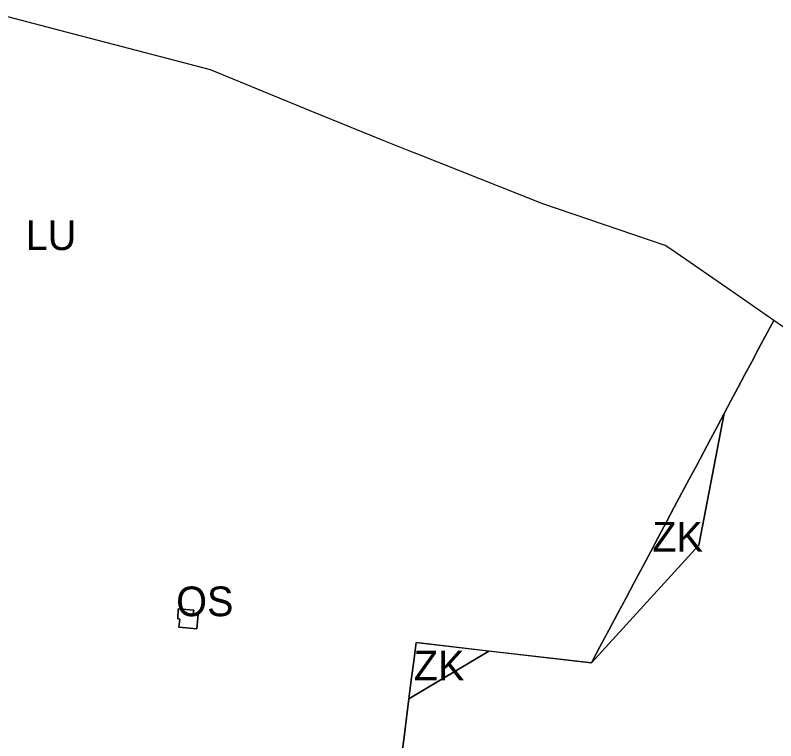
# Model space of a CAD drawing. Extents: x -555509 to -553005, y -1186756 to -1182560.
# Drawn here: x -554443.7 to -554084.6, y -1182979.3 to -1182637 of the extents above; entities that cross this region are included whole.
import ezdxf

# ---------------------------------------------------------------- set-up
doc = ezdxf.new("R2010")
doc.units = 0
for name, color, linetype in [('Level 52', 7, 'Continuous'), ('Level 59', 7, 'Continuous'), ('Level 6', 7, 'Continuous'), ('OBRYS_PLOCH', 7, 'Continuous'), ('stav_AP', 7, 'Continuous'), ('stav_LU', 7, 'Continuous'), ('stav_OS', 7, 'Continuous'), ('stav_ZK', 7, 'Continuous')]:
    doc.layers.add(name, color=color, linetype=linetype)

msp = doc.modelspace()

# ---------------------------------------------------------------- linework, layer by layer
at = {"layer": 'Level 52'}
msp.add_lwpolyline([(-554359.68, -1182919.31), (-554359.46, -1182917.77), (-554366.75, -1182917.09), (-554367.01, -1182921.82), (-554366.06, -1182921.91), (-554366.42, -1182925.69), (-554357.96, -1182926.5), (-554357.31, -1182919.65), (-554359.68, -1182919.31)], dxfattribs=at)
at = {"layer": 'Level 6'}
msp.add_lwpolyline([(-554359.46, -1182917.77), (-554366.75, -1182917.09), (-554367.01, -1182921.82), (-554366.06, -1182921.91), (-554366.42, -1182925.69), (-554357.96, -1182926.5), (-554357.31, -1182919.65), (-554359.68, -1182919.31), (-554359.46, -1182917.77)], dxfattribs=at)
at = {"layer": 'OBRYS_PLOCH'}
for p, q in [((-554419.74, -1182644.94), (-554450.19, -1182636.98)), ((-554382.27, -1182654.75), (-554419.74, -1182644.94)), ((-554351.46, -1182662.7), (-554382.27, -1182654.75)), ((-554304.41, -1182682.05), (-554351.46, -1182662.7)), ((-554270.07, -1182696.11), (-554304.41, -1182682.05)), ((-554260.59, -1182699.84), (-554270.07, -1182696.11)), ((-554257.43, -1182701.08), (-554260.59, -1182699.84)), ((-554254.15, -1182702.37), (-554257.43, -1182701.08)), ((-554224.4, -1182714.16), (-554254.15, -1182702.37)), ((-554194.54, -1182725.99), (-554224.4, -1182714.16)), ((-554136.89, -1182745.57), (-554194.54, -1182725.99)), ((-554133.74, -1182747.74), (-554136.89, -1182745.57)), ((-554103.65, -1182768.52), (-554133.74, -1182747.74)), ((-554085.58, -1182781.01), (-554103.65, -1182768.52)), ((-554089.43, -1182788.23), (-554085.58, -1182781.01)), ((-554085.58, -1182781.01), (-554089.43, -1182788.23)), ((-554092.75, -1182794.46), (-554089.43, -1182788.23)), ((-554089.43, -1182788.23), (-554092.75, -1182794.46)), ((-554095.99, -1182800.56), (-554092.75, -1182794.46)), ((-554092.75, -1182794.46), (-554095.99, -1182800.56)), ((-554099.16, -1182806.51), (-554095.99, -1182800.56)), ((-554095.99, -1182800.56), (-554099.16, -1182806.51)), ((-554102.5, -1182812.78), (-554099.16, -1182806.51)), ((-554099.16, -1182806.51), (-554102.5, -1182812.78)), ((-554105.78, -1182818.94), (-554102.5, -1182812.78)), ((-554102.5, -1182812.78), (-554105.78, -1182818.94)), ((-554108.98, -1182824.94), (-554105.78, -1182818.94)), ((-554105.78, -1182818.94), (-554108.98, -1182824.94)), ((-554112.18, -1182830.94), (-554108.98, -1182824.94)), ((-554115.38, -1182836.94), (-554112.18, -1182830.94)), ((-554118.76, -1182843.3), (-554115.38, -1182836.94)), ((-554122.11, -1182849.59), (-554118.76, -1182843.3)), ((-554125.47, -1182855.88), (-554122.11, -1182849.59)), ((-554128.92, -1182862.36), (-554125.47, -1182855.88)), ((-554132.55, -1182869.18), (-554128.92, -1182862.36)), ((-554136.23, -1182876.09), (-554132.55, -1182869.18)), ((-554139.94, -1182883.05), (-554136.23, -1182876.09)), ((-554143.66, -1182890.03), (-554139.94, -1182883.05)), ((-554147.38, -1182897.03), (-554143.66, -1182890.03)), ((-554151.42, -1182904.61), (-554147.38, -1182897.03)), ((-554155.33, -1182911.94), (-554151.42, -1182904.61)), ((-554159.3, -1182919.39), (-554155.33, -1182911.94)), ((-554367.01, -1182921.82), (-554366.75, -1182917.09)), ((-554366.75, -1182917.09), (-554359.46, -1182917.77)), ((-554359.46, -1182917.77), (-554359.68, -1182919.31)), ((-554366.06, -1182921.91), (-554367.01, -1182921.82)), ((-554366.42, -1182925.69), (-554366.06, -1182921.91)), ((-554359.68, -1182919.31), (-554357.31, -1182919.65)), ((-554357.31, -1182919.65), (-554357.96, -1182926.5)), ((-554163.4, -1182927.1), (-554159.3, -1182919.39)), ((-554357.96, -1182926.5), (-554366.42, -1182925.69)), ((-554167.47, -1182934.74), (-554163.4, -1182927.1)), ((-554255.52, -1182941.75), (-554254.38, -1182933.03)), ((-554254.38, -1182933.03), (-554171.63, -1182942.54)), ((-554171.63, -1182942.54), (-554167.47, -1182934.74)), ((-554220.14, -1182936.97), (-554257.85, -1182959.52)), ((-554171.63, -1182942.54), (-554220.14, -1182936.97)), ((-554256.73, -1182950.69), (-554255.52, -1182941.75)), ((-554257.85, -1182959.52), (-554256.73, -1182950.69)), ((-554258.99, -1182968.54), (-554257.85, -1182959.52)), ((-554257.85, -1182959.52), (-554258.99, -1182968.54)), ((-554260.14, -1182977.6), (-554258.99, -1182968.54)), ((-554258.99, -1182968.54), (-554260.14, -1182977.6)), ((-554261.3, -1182986.71), (-554260.14, -1182977.6)), ((-554260.14, -1182977.6), (-554261.3, -1182986.71))]:
    msp.add_line(p, q, dxfattribs=at)
for points in [[(-553474.03, -1182933.32), (-553506.19, -1182927.02), (-553546.2, -1182915.84), (-553579.66, -1182908.57), (-553603.25, -1182904.58), (-553704.43, -1182893.14), (-553760.35, -1182875.6), (-553780.26, -1182864.13), (-553789.96, -1182859.31), (-553835.16, -1182838.96), (-553859.26, -1182831.77), (-553878.99, -1182830.84), (-553894.21, -1182833.16), (-553901.96, -1182834.34), (-553973.35, -1182828.01), (-553973.7, -1182829.83), (-554054.44, -1182802.51), (-554058.14, -1182799.96), (-554085.58, -1182781.01)], [(-554171.63, -1182942.54), (-554120.89, -1182886.99), (-554108.98, -1182824.94), (-554112.18, -1182830.94), (-554115.38, -1182836.94), (-554118.76, -1182843.3), (-554122.11, -1182849.59), (-554125.47, -1182855.88), (-554128.92, -1182862.36), (-554132.55, -1182869.18), (-554136.23, -1182876.09), (-554139.94, -1182883.05), (-554143.66, -1182890.03), (-554147.38, -1182897.03), (-554151.42, -1182904.61), (-554155.33, -1182911.94), (-554159.3, -1182919.39), (-554163.4, -1182927.1), (-554167.47, -1182934.74), (-554171.63, -1182942.54)], [(-554108.98, -1182824.94), (-554120.89, -1182886.99), (-554171.63, -1182942.54)], [(-554366.75, -1182917.09), (-554367.01, -1182921.82)], [(-554359.46, -1182917.77), (-554366.75, -1182917.09)], [(-554359.68, -1182919.31), (-554359.46, -1182917.77)], [(-554367.01, -1182921.82), (-554366.06, -1182921.91)], [(-554366.06, -1182921.91), (-554366.42, -1182925.69)], [(-554357.31, -1182919.65), (-554359.68, -1182919.31)], [(-554357.96, -1182926.5), (-554357.31, -1182919.65)], [(-554366.42, -1182925.69), (-554357.96, -1182926.5)], [(-554254.38, -1182933.03), (-554255.52, -1182941.75), (-554256.73, -1182950.69), (-554257.85, -1182959.52), (-554220.14, -1182936.97), (-554254.38, -1182933.03)]]:
    msp.add_lwpolyline(points, dxfattribs=at)
at = {"layer": 'stav_AP'}
for p, q in [((-554085.58, -1182781.01), (-554089.43, -1182788.23)), ((-554089.43, -1182788.23), (-554092.75, -1182794.46)), ((-554092.75, -1182794.46), (-554095.99, -1182800.56)), ((-554095.99, -1182800.56), (-554099.16, -1182806.51)), ((-554099.16, -1182806.51), (-554102.5, -1182812.78)), ((-554102.5, -1182812.78), (-554105.78, -1182818.94)), ((-554105.78, -1182818.94), (-554108.98, -1182824.94)), ((-554220.14, -1182936.97), (-554257.85, -1182959.52)), ((-554171.63, -1182942.54), (-554220.14, -1182936.97)), ((-554257.85, -1182959.52), (-554258.99, -1182968.54)), ((-554258.99, -1182968.54), (-554260.14, -1182977.6)), ((-554260.14, -1182977.6), (-554261.3, -1182986.71))]:
    msp.add_line(p, q, dxfattribs=at)
for points in [[(-553474.03, -1182933.32), (-553506.19, -1182927.02), (-553546.2, -1182915.84), (-553579.66, -1182908.57), (-553603.25, -1182904.58), (-553704.43, -1182893.14), (-553760.35, -1182875.6), (-553780.26, -1182864.13), (-553789.96, -1182859.31), (-553835.16, -1182838.96), (-553859.26, -1182831.77), (-553878.99, -1182830.84), (-553894.21, -1182833.16), (-553901.96, -1182834.34), (-553973.35, -1182828.01), (-553973.7, -1182829.83), (-554054.44, -1182802.51), (-554058.14, -1182799.96), (-554085.58, -1182781.01)], [(-554108.98, -1182824.94), (-554120.89, -1182886.99), (-554171.63, -1182942.54)]]:
    msp.add_lwpolyline(points, dxfattribs=at)
at = {"layer": 'stav_LU'}
for p, q in [((-554419.74, -1182644.94), (-554450.19, -1182636.98)), ((-554382.27, -1182654.75), (-554419.74, -1182644.94)), ((-554351.46, -1182662.7), (-554382.27, -1182654.75)), ((-554304.41, -1182682.05), (-554351.46, -1182662.7)), ((-554270.07, -1182696.11), (-554304.41, -1182682.05)), ((-554260.59, -1182699.84), (-554270.07, -1182696.11)), ((-554257.43, -1182701.08), (-554260.59, -1182699.84)), ((-554254.15, -1182702.37), (-554257.43, -1182701.08)), ((-554224.4, -1182714.16), (-554254.15, -1182702.37)), ((-554194.54, -1182725.99), (-554224.4, -1182714.16)), ((-554136.89, -1182745.57), (-554194.54, -1182725.99)), ((-554133.74, -1182747.74), (-554136.89, -1182745.57)), ((-554103.65, -1182768.52), (-554133.74, -1182747.74)), ((-554085.58, -1182781.01), (-554103.65, -1182768.52)), ((-554089.43, -1182788.23), (-554085.58, -1182781.01)), ((-554092.75, -1182794.46), (-554089.43, -1182788.23)), ((-554095.99, -1182800.56), (-554092.75, -1182794.46)), ((-554099.16, -1182806.51), (-554095.99, -1182800.56)), ((-554102.5, -1182812.78), (-554099.16, -1182806.51)), ((-554105.78, -1182818.94), (-554102.5, -1182812.78)), ((-554108.98, -1182824.94), (-554105.78, -1182818.94)), ((-554112.18, -1182830.94), (-554108.98, -1182824.94)), ((-554115.38, -1182836.94), (-554112.18, -1182830.94)), ((-554118.76, -1182843.3), (-554115.38, -1182836.94)), ((-554122.11, -1182849.59), (-554118.76, -1182843.3)), ((-554125.47, -1182855.88), (-554122.11, -1182849.59)), ((-554128.92, -1182862.36), (-554125.47, -1182855.88)), ((-554132.55, -1182869.18), (-554128.92, -1182862.36)), ((-554136.23, -1182876.09), (-554132.55, -1182869.18)), ((-554139.94, -1182883.05), (-554136.23, -1182876.09)), ((-554143.66, -1182890.03), (-554139.94, -1182883.05)), ((-554147.38, -1182897.03), (-554143.66, -1182890.03)), ((-554151.42, -1182904.61), (-554147.38, -1182897.03)), ((-554155.33, -1182911.94), (-554151.42, -1182904.61)), ((-554159.3, -1182919.39), (-554155.33, -1182911.94)), ((-554367.01, -1182921.82), (-554366.75, -1182917.09)), ((-554366.75, -1182917.09), (-554359.46, -1182917.77)), ((-554359.46, -1182917.77), (-554359.68, -1182919.31)), ((-554366.06, -1182921.91), (-554367.01, -1182921.82)), ((-554366.42, -1182925.69), (-554366.06, -1182921.91)), ((-554359.68, -1182919.31), (-554357.31, -1182919.65)), ((-554357.31, -1182919.65), (-554357.96, -1182926.5)), ((-554163.4, -1182927.1), (-554159.3, -1182919.39)), ((-554357.96, -1182926.5), (-554366.42, -1182925.69)), ((-554167.47, -1182934.74), (-554163.4, -1182927.1)), ((-554255.52, -1182941.75), (-554254.38, -1182933.03)), ((-554254.38, -1182933.03), (-554171.63, -1182942.54)), ((-554171.63, -1182942.54), (-554167.47, -1182934.74)), ((-554256.73, -1182950.69), (-554255.52, -1182941.75)), ((-554257.85, -1182959.52), (-554256.73, -1182950.69)), ((-554258.99, -1182968.54), (-554257.85, -1182959.52)), ((-554260.14, -1182977.6), (-554258.99, -1182968.54)), ((-554261.3, -1182986.71), (-554260.14, -1182977.6))]:
    msp.add_line(p, q, dxfattribs=at)
at = {"layer": 'stav_OS'}
for points in [[(-554366.75, -1182917.09), (-554367.01, -1182921.82)], [(-554359.46, -1182917.77), (-554366.75, -1182917.09)], [(-554359.68, -1182919.31), (-554359.46, -1182917.77)], [(-554367.01, -1182921.82), (-554366.06, -1182921.91)], [(-554366.06, -1182921.91), (-554366.42, -1182925.69)], [(-554357.31, -1182919.65), (-554359.68, -1182919.31)], [(-554357.96, -1182926.5), (-554357.31, -1182919.65)], [(-554366.42, -1182925.69), (-554357.96, -1182926.5)]]:
    msp.add_lwpolyline(points, dxfattribs=at)
at = {"layer": 'stav_ZK'}
for points in [[(-554171.63, -1182942.54), (-554120.89, -1182886.99), (-554108.98, -1182824.94), (-554112.18, -1182830.94), (-554115.38, -1182836.94), (-554118.76, -1182843.3), (-554122.11, -1182849.59), (-554125.47, -1182855.88), (-554128.92, -1182862.36), (-554132.55, -1182869.18), (-554136.23, -1182876.09), (-554139.94, -1182883.05), (-554143.66, -1182890.03), (-554147.38, -1182897.03), (-554151.42, -1182904.61), (-554155.33, -1182911.94), (-554159.3, -1182919.39), (-554163.4, -1182927.1), (-554167.47, -1182934.74), (-554171.63, -1182942.54)], [(-554254.38, -1182933.03), (-554255.52, -1182941.75), (-554256.73, -1182950.69), (-554257.85, -1182959.52), (-554220.14, -1182936.97), (-554254.38, -1182933.03)]]:
    msp.add_lwpolyline(points, dxfattribs=at)

# ---------------------------------------------------------------- texts
at = {"layer": 'Level 59'}
for s, p in [('LU', (-554438.79, -1182747.79)), ('ZK', (-554142.94, -1182890.03)), ('OS', (-554367.73, -1182920.54)), ('ZK', (-554255.54, -1182950.86))]:
    msp.add_text(s, height=14, dxfattribs=at).set_placement(p)

doc.saveas('drawing.dxf')
